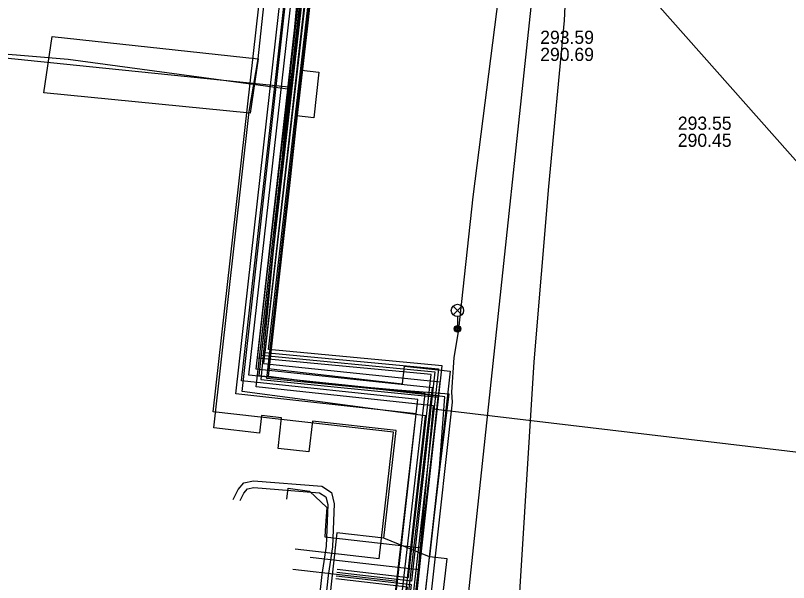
# Model space of a CAD drawing. Extents: x -595540 to -593988, y -1160850 to -1159202.
# Drawn here: x -594171.87 to -594124.82, y -1159823.65 to -1159789.15 of the extents above; entities that cross this region are included whole.
import ezdxf

# ---------------------------------------------------------------- set-up
doc = ezdxf.new("R2010")
doc.units = 0
for name, color, linetype in [('BVK-SPLASKOVA_popisy', 7, 'Continuous'), ('BVK-VODOVOD_trasa sítě', 7, 'Continuous'), ('BVK-VODOVOD_trasa zrušené sítě', 7, 'Continuous'), ('CETIN_kabel podzemní', 7, 'Continuous'), ('DSP-NN-TEPLARNY_kabel', 7, 'Continuous'), ('EON-NN_kabel', 7, 'Continuous'), ('EON-VN_kabel', 7, 'Continuous'), ('PODA_kabel optický', 7, 'Continuous'), ('TEPLARNY-ELEKTRO_kabel', 7, 'Continuous'), ('TEPLARNY-HORKOVODY_trasa sítě', 7, 'Continuous'), ('TEPLARNY-HORKOVODY_trasa sítě obvodem', 7, 'Continuous'), ('TEPLARNY-TEPLOVODY_trasa sítě', 7, 'Continuous'), ('TSB_kabel VO', 7, 'Continuous'), ('TSB_kolektor', 7, 'Continuous'), ('TSB_lampy VO', 7, 'Continuous')]:
    doc.layers.add(name, color=color, linetype=linetype)

msp = doc.modelspace()

# ---------------------------------------------------------------- linework, layer by layer
at = {"layer": 'BVK-SPLASKOVA_popisy'}
for p, q in [((-594139.933, -1159790.078), (-594139.933, -1159790.078)), ((-594131.556, -1159795.303), (-594131.556, -1159795.303))]:
    msp.add_line(p, q, dxfattribs=at)
at = {"layer": 'BVK-VODOVOD_trasa sítě'}
for points in [[(-594277.938, -1159642.091), (-594251.48, -1159654.69), (-594231.416, -1159677.293), (-594151.549, -1159767.337), (-594002.69, -1159935.17)], [(-594149.71, -1159849.24), (-594149.06, -1159843.32), (-594148.38, -1159837.36), (-594148.04, -1159834.32), (-594147.9, -1159833.07), (-594147.67, -1159830.93), (-594147.525, -1159829.648), (-594146.85, -1159823.7), (-594146.04, -1159816.78), (-594145.6, -1159813.14), (-594145.484, -1159812.2), (-594148.62, -1159811.94), (-594151.15, -1159811.73), (-594154.12, -1159811.43), (-594156.47, -1159811.12), (-594155.81, -1159805.06), (-594155.14, -1159799.12), (-594154.78, -1159795.92), (-594154.1, -1159789.97), (-594153.44, -1159784.03)]]:
    msp.add_lwpolyline(points, dxfattribs=at)
at = {"layer": 'BVK-VODOVOD_trasa zrušené sítě'}
msp.add_lwpolyline([(-594161.14, -1159947.98), (-594160.07, -1159941.95), (-594157.94, -1159922.69), (-594157.55, -1159918.92), (-594155.26, -1159898.55), (-594153.13, -1159879.71), (-594152.36, -1159872.8), (-594147.81, -1159832.31), (-594147.52, -1159829.72), (-594146.06, -1159816.68), (-594145.74, -1159812.36), (-594147.22, -1159812.15), (-594156.58, -1159811.23), (-594154.85, -1159796.08), (-594150.58, -1159758.06), (-594141.28, -1159759.12), (-594139.57, -1159759.24), (-594139.59, -1159758.16)], dxfattribs=at)
at = {"layer": 'CETIN_kabel podzemní'}
for points in [[(-594138.24, -1159767.33), (-594145.19, -1159832.58), (-594145.28, -1159833.77), (-594145.99, -1159834.81), (-594146.83, -1159835.07), (-594147.88, -1159835.4)], [(-594154.48, -1159785.52), (-594155.24, -1159793.5)], [(-594186.153, -1159790.324), (-594167.37, -1159792.26)], [(-594167.37, -1159792.26), (-594155.24, -1159793.5)], [(-594155.24, -1159793.5), (-594156.93, -1159811.29), (-594146.16, -1159812.37), (-594146.704, -1159817.411)], [(-594146.704, -1159817.411), (-594147.15, -1159821.55)], [(-594155.36, -1159818.58), (-594155.28, -1159817.92), (-594153.98, -1159818.09), (-594152.93, -1159819.08), (-594153, -1159820.18), (-594153.05, -1159820.88)], [(-594153.05, -1159820.88), (-594147.15, -1159821.55)], [(-594147.15, -1159821.55), (-594148.62, -1159835.32)]]:
    msp.add_lwpolyline(points, dxfattribs=at)
at = {"layer": 'DSP-NN-TEPLARNY_kabel'}
for points in [[(-594133.014, -1159627.397), (-594126.273, -1159628.187), (-594133.73, -1159699.527), (-594140.428, -1159698.793), (-594140.795, -1159702.081), (-594134.129, -1159702.798), (-594140.716, -1159759.163), (-594150.768, -1159758.107), (-594156.693, -1159809.648), (-594146.119, -1159810.644), (-594154.275, -1159883.165), (-594161.034, -1159882.375), (-594161.401, -1159885.608), (-594154.661, -1159886.343), (-594161.72, -1159948.35)], [(-594161.499, -1159948.173), (-594154.44, -1159886.166), (-594161.18, -1159885.431), (-594160.858, -1159882.597), (-594154.099, -1159883.387), (-594145.898, -1159810.464), (-594156.471, -1159809.468), (-594150.592, -1159758.327), (-594140.541, -1159759.383), (-594133.907, -1159702.62), (-594140.574, -1159701.904), (-594140.252, -1159699.013), (-594133.551, -1159699.748), (-594126.054, -1159628.011), (-594132.991, -1159627.198)], [(-594152.288, -1159822.842), (-594147.95, -1159823.343), (-594146.562, -1159811.004), (-594157.137, -1159810.008), (-594151.12, -1159757.668), (-594141.068, -1159758.724), (-594134.573, -1159703.152), (-594141.238, -1159702.436), (-594140.781, -1159698.351), (-594134.086, -1159699.086), (-594126.712, -1159628.538), (-594133.061, -1159627.794)], [(-594133.037, -1159627.596), (-594126.493, -1159628.363), (-594133.908, -1159699.307), (-594140.605, -1159698.572), (-594141.017, -1159702.258), (-594134.351, -1159702.975), (-594140.892, -1159758.943), (-594150.944, -1159757.888), (-594156.915, -1159809.828), (-594146.341, -1159810.824), (-594147.774, -1159823.565), (-594152.315, -1159823.04)], [(-594351.159, -1159800.612), (-594346.024, -1159801.228), (-594354.969, -1159876.199), (-594360.729, -1159875.506), (-594360.925, -1159877.258), (-594355.183, -1159877.86), (-594361.55, -1159929.006), (-594307.915, -1159934.145), (-594308.422, -1159939.067), (-594307.102, -1159939.199), (-594306.502, -1159934.316), (-594274.974, -1159937.329), (-594274.848, -1159935.974), (-594211.013, -1159942.847), (-594211.675, -1159948.349), (-594210.478, -1159948.487), (-594209.89, -1159942.996), (-594162.096, -1159948.114), (-594155.104, -1159886.697), (-594161.844, -1159885.962), (-594161.386, -1159881.931), (-594154.628, -1159882.721), (-594148.017, -1159823.939), (-594152.368, -1159823.436)], [(-594152.342, -1159823.238), (-594147.796, -1159823.764), (-594154.452, -1159882.943), (-594161.21, -1159882.153), (-594161.622, -1159885.785), (-594154.882, -1159886.52), (-594161.92, -1159948.334), (-594209.712, -1159943.216), (-594210.3, -1159948.709), (-594211.898, -1159948.525), (-594211.236, -1159943.024), (-594274.667, -1159936.195), (-594274.793, -1159937.547), (-594306.327, -1159934.533), (-594306.928, -1159939.417), (-594308.641, -1159939.246), (-594308.135, -1159934.325), (-594361.774, -1159929.186), (-594355.406, -1159878.038), (-594361.147, -1159877.436), (-594360.905, -1159875.284), (-594355.144, -1159875.976), (-594346.247, -1159801.403), (-594351.186, -1159800.81)]]:
    msp.add_lwpolyline(points, dxfattribs=at)
at = {"layer": 'EON-NN_kabel'}
for points in [[(-594123.59, -1159833.096), (-594120.171, -1159833.548), (-594119.675, -1159833.333), (-594119.468, -1159832.831), (-594119.529, -1159832.224), (-594120.292, -1159831.821), (-594123.557, -1159831.449), (-594132.312, -1159830.547), (-594140.15, -1159829.978), (-594141.008, -1159829.614), (-594141.429, -1159829.046), (-594141.441, -1159828.481), (-594140.294, -1159810.215), (-594139.4, -1159799.55), (-594138.456, -1159789.465), (-594138.293, -1159785.903), (-594136.597, -1159770.558), (-594136.596, -1159765.489), (-594137.164, -1159763.391), (-594137.116, -1159760.809), (-594136.933, -1159759.546), (-594136.224, -1159759.607)], [(-594158.619, -1159818.606), (-594158.316, -1159818.001), (-594157.964, -1159817.58), (-594157.375, -1159817.474), (-594153.232, -1159817.795), (-594152.64, -1159818.179), (-594152.467, -1159818.856), (-594152.566, -1159821.478), (-594152.833, -1159823.223), (-594154.172, -1159835.648), (-594154.45, -1159837.98), (-594154.744, -1159840.522), (-594154.706, -1159841.026), (-594154.233, -1159841.292), (-594149.943, -1159841.669), (-594145.595, -1159842.136), (-594139.275, -1159842.785), (-594132.864, -1159843.185), (-594127.408, -1159843.772), (-594124.184, -1159844.173)], [(-594158.196, -1159818.655), (-594157.98, -1159818.221), (-594157.75, -1159817.948), (-594157.355, -1159817.876), (-594153.364, -1159818.185), (-594152.988, -1159818.429), (-594152.869, -1159818.898), (-594152.964, -1159821.44), (-594153.229, -1159823.171), (-594153.771, -1159828.077)]]:
    msp.add_lwpolyline(points, dxfattribs=at)
at = {"layer": 'EON-VN_kabel'}
for points in [[(-594146.556, -1159830.012), (-594148.97, -1159829.733), (-594146.93, -1159812.154), (-594157.67, -1159811.028), (-594151.563, -1159757.117), (-594140.745, -1159758.271), (-594138.988, -1159742.343), (-594138.944, -1159741.946), (-594138.04, -1159733.747), (-594137.977, -1159733.176), (-594130.895, -1159668.972), (-594130.115, -1159660.662), (-594128.332, -1159643.983), (-594128.289, -1159643.585), (-594119.332, -1159559.812), (-594119.729, -1159559.767), (-594119.587, -1159558.52), (-594119.542, -1159558.122), (-594119.484, -1159557.612), (-594119.439, -1159557.213), (-594119.303, -1159556.023), (-594118.508, -1159556.113), (-594118.094, -1159556.16), (-594117.878, -1159556.185)], [(-594125.571, -1159639.145), (-594126.986, -1159638.994), (-594127.482, -1159643.623), (-594127.525, -1159644.021), (-594129.318, -1159660.736), (-594130.098, -1159669.046), (-594137.098, -1159732.51), (-594137.161, -1159733.08), (-594140.037, -1159759.151), (-594150.858, -1159757.997), (-594156.784, -1159810.317), (-594146.042, -1159811.443), (-594148.099, -1159829.169), (-594146.492, -1159829.355)], [(-594146.588, -1159830.341), (-594149.405, -1159830.015), (-594147.374, -1159812.51), (-594158.112, -1159811.384), (-594151.916, -1159756.678), (-594141.098, -1159757.831), (-594139.386, -1159742.299), (-594139.342, -1159741.902), (-594139.298, -1159741.504), (-594140.095, -1159741.416)], [(-594146.524, -1159829.684), (-594148.535, -1159829.451), (-594146.487, -1159811.799), (-594157.227, -1159810.673), (-594151.21, -1159757.557), (-594140.391, -1159758.711), (-594138.591, -1159742.387), (-594138.988, -1159742.343), (-594139.386, -1159742.299), (-594140.182, -1159742.211)]]:
    msp.add_lwpolyline(points, dxfattribs=at)
at = {"layer": 'PODA_kabel optický'}
for points in [[(-594156.031, -1159793.648), (-594152.015, -1159757.669), (-594140.819, -1159758.716)], [(-594152.99, -1159868.185), (-594146.914, -1159813.501), (-594158.083, -1159812.035), (-594156.031, -1159793.648)]]:
    msp.add_lwpolyline(points, dxfattribs=at)
at = {"layer": 'TEPLARNY-ELEKTRO_kabel'}
for points in [[(-594133.014, -1159627.397), (-594126.273, -1159628.187), (-594133.73, -1159699.527), (-594140.428, -1159698.793), (-594140.795, -1159702.081), (-594134.129, -1159702.798), (-594140.716, -1159759.163), (-594150.768, -1159758.107), (-594156.693, -1159809.648), (-594146.119, -1159810.644), (-594154.275, -1159883.165), (-594161.034, -1159882.375), (-594161.401, -1159885.608), (-594154.661, -1159886.343), (-594161.72, -1159948.35)], [(-594161.499, -1159948.173), (-594154.44, -1159886.166), (-594161.18, -1159885.431), (-594160.858, -1159882.597), (-594154.099, -1159883.387), (-594145.898, -1159810.464), (-594156.471, -1159809.468), (-594150.592, -1159758.327), (-594140.541, -1159759.383), (-594133.907, -1159702.62), (-594140.574, -1159701.904), (-594140.252, -1159699.013), (-594133.551, -1159699.748), (-594126.054, -1159628.011), (-594132.991, -1159627.198)], [(-594152.288, -1159822.842), (-594147.95, -1159823.343), (-594146.562, -1159811.004), (-594157.137, -1159810.008), (-594151.12, -1159757.668), (-594141.068, -1159758.724), (-594134.573, -1159703.152), (-594141.238, -1159702.436), (-594140.781, -1159698.351), (-594134.086, -1159699.086), (-594126.712, -1159628.538), (-594133.061, -1159627.794)], [(-594133.037, -1159627.596), (-594126.493, -1159628.363), (-594133.908, -1159699.307), (-594140.605, -1159698.572), (-594141.017, -1159702.258), (-594134.351, -1159702.975), (-594140.892, -1159758.943), (-594150.944, -1159757.888), (-594156.915, -1159809.828), (-594146.341, -1159810.824), (-594147.774, -1159823.565), (-594152.315, -1159823.04)], [(-594351.159, -1159800.612), (-594346.024, -1159801.228), (-594354.969, -1159876.199), (-594360.729, -1159875.506), (-594360.925, -1159877.258), (-594355.183, -1159877.86), (-594361.55, -1159929.006), (-594307.915, -1159934.145), (-594308.422, -1159939.067), (-594307.102, -1159939.199), (-594306.502, -1159934.316), (-594274.974, -1159937.329), (-594274.848, -1159935.974), (-594211.013, -1159942.847), (-594211.675, -1159948.349), (-594210.478, -1159948.487), (-594209.89, -1159942.996), (-594162.096, -1159948.114), (-594155.104, -1159886.697), (-594161.844, -1159885.962), (-594161.386, -1159881.931), (-594154.628, -1159882.721), (-594148.017, -1159823.939), (-594152.368, -1159823.436)], [(-594152.342, -1159823.238), (-594147.796, -1159823.764), (-594154.452, -1159882.943), (-594161.21, -1159882.153), (-594161.622, -1159885.785), (-594154.882, -1159886.52), (-594161.92, -1159948.334), (-594209.712, -1159943.216), (-594210.3, -1159948.709), (-594211.898, -1159948.525), (-594211.236, -1159943.024), (-594274.667, -1159936.195), (-594274.793, -1159937.547), (-594306.327, -1159934.533), (-594306.928, -1159939.417), (-594308.641, -1159939.246), (-594308.135, -1159934.325), (-594361.774, -1159929.186), (-594355.406, -1159878.038), (-594361.147, -1159877.436), (-594360.905, -1159875.284), (-594355.144, -1159875.976), (-594346.247, -1159801.403), (-594351.186, -1159800.81)]]:
    msp.add_lwpolyline(points, dxfattribs=at)
at = {"layer": 'TEPLARNY-HORKOVODY_trasa sítě'}
for p, q in [((-594148.623, -1159823.582), (-594147.478, -1159813.396)), ((-594148.623, -1159823.582), (-594154.983, -1159822.867)), ((-594149.95, -1159835.377), (-594148.623, -1159823.582))]:
    msp.add_line(p, q, dxfattribs=at)
msp.add_lwpolyline([(-594147.478, -1159813.396), (-594158.449, -1159812.163), (-594152.286, -1159757.328), (-594141.315, -1159758.561), (-594137.746, -1159726.801), (-594135.19, -1159704.066)], dxfattribs=at)
at = {"layer": 'TEPLARNY-HORKOVODY_trasa sítě obvodem'}
for p, q in [((-594147.381, -1159823.722), (-594146.096, -1159812.293)), ((-594149.725, -1159822.2), (-594148.86, -1159814.499)), ((-594149.725, -1159822.2), (-594154.843, -1159821.625))]:
    msp.add_line(p, q, dxfattribs=at)
for points in [[(-594133.752, -1159702.466), (-594136.504, -1159726.941), (-594140.212, -1159759.943), (-594151.183, -1159758.71), (-594157.067, -1159811.06), (-594146.096, -1159812.293)], [(-594148.86, -1159814.499), (-594159.831, -1159813.266), (-594153.389, -1159755.946), (-594142.418, -1159757.179), (-594138.988, -1159726.661), (-594136.627, -1159705.665)]]:
    msp.add_lwpolyline(points, dxfattribs=at)
at = {"layer": 'TEPLARNY-TEPLOVODY_trasa sítě'}
for p, q in [((-594168.664, -1159791.828), (-594171.071, -1159791.63)), ((-594155.154, -1159793.664), (-594168.664, -1159791.828)), ((-594146.454, -1159813.088), (-594120.053, -1159816.221)), ((-594153.928, -1159822.108), (-594147.331, -1159822.85))]:
    msp.add_line(p, q, dxfattribs=at)
for points in [[(-594155.154, -1159793.664), (-594151.092, -1159757.497), (-594140.744, -1159758.736), (-594141.974, -1159770.459), (-594138.764, -1159770.689)], [(-594171.071, -1159791.63), (-594177.749, -1159791.082), (-594177.653, -1159790.196)], [(-594146.454, -1159813.088), (-594146.437, -1159812.903), (-594157.23, -1159811.735), (-594155.154, -1159793.664)], [(-594147.331, -1159822.85), (-594146.771, -1159816.622), (-594146.454, -1159813.088)], [(-594147.331, -1159822.85), (-594148.427, -1159832.299), (-594152.79, -1159869.915)]]:
    msp.add_lwpolyline(points, dxfattribs=at)
at = {"layer": 'TSB_kabel VO'}
msp.add_lwpolyline([(-594142.47, -1159787.93), (-594144.03, -1159800.18), (-594144.899, -1159808.233), (-594144.97, -1159808.22), (-594144.92, -1159808.389), (-594145.18, -1159809.97), (-594145.34, -1159812.06), (-594145.3, -1159812.67), (-594146.4, -1159822.77), (-594147.05, -1159828.63), (-594147.16, -1159829.99), (-594146.8, -1159830.36), (-594144.37, -1159830.65), (-594144.37, -1159831.35), (-594144.05, -1159834.65), (-594143.908, -1159835.68), (-594144.125, -1159835.728), (-594144.235, -1159835.813), (-594144.1, -1159835.845), (-594143.908, -1159835.803), (-594144.72, -1159842.16), (-594144.66, -1159843.044), (-594145.918, -1159855.819)], dxfattribs=at)
at = {"layer": 'TSB_kolektor'}
msp.add_lwpolyline([(-594150.678, -1159758.662), (-594154.464, -1159792.481), (-594153.397, -1159792.6), (-594153.709, -1159795.383), (-594154.776, -1159795.264), (-594156.497, -1159810.638), (-594148.308, -1159811.554), (-594148.189, -1159810.487), (-594145.406, -1159810.799), (-594146.671, -1159822.092), (-594149.442, -1159820.957), (-594148.708, -1159814.408), (-594153.801, -1159813.837), (-594154.009, -1159815.7), (-594155.878, -1159815.49), (-594155.67, -1159813.628), (-594156.897, -1159813.491), (-594157.017, -1159814.558), (-594159.799, -1159814.246), (-594157.643, -1159794.983), (-594157.1, -1159791.78), (-594153.1, -1159754.413)], dxfattribs=at)
for points in [[(-594157.58, -1159795.1), (-594170.14, -1159793.85), (-594169.64, -1159790.42), (-594157.1, -1159791.78)], [(-594149.442, -1159820.957), (-594152.304, -1159820.636), (-594152.798, -1159825.049), (-594149.936, -1159825.369), (-594146.982, -1159824.875), (-594145.915, -1159824.994), (-594145.604, -1159822.212), (-594146.671, -1159822.092)]]:
    msp.add_lwpolyline(points, close=True, dxfattribs=at)
at = {"layer": 'TSB_lampy VO'}
for p, q in [((-594145.235, -1159807.36), (-594144.705, -1159806.83)), ((-594145.235, -1159806.83), (-594144.705, -1159807.36)), ((-594145.235, -1159807.36), (-594144.705, -1159806.83)), ((-594145.235, -1159806.83), (-594144.705, -1159807.36)), ((-594144.97, -1159807.47), (-594144.97, -1159808.22)), ((-594144.97, -1159807.47), (-594144.97, -1159808.22))]:
    msp.add_line(p, q, dxfattribs=at)
for centre, radius in [((-594144.97, -1159807.095), 0.375), ((-594144.97, -1159807.095), 0.375), ((-594144.97, -1159808.22), 0.2), ((-594144.97, -1159808.22), 0.2), ((-594144.97, -1159808.22), 0.145), ((-594144.97, -1159808.22), 0.145), ((-594144.97, -1159808.22), 0.0876), ((-594144.97, -1159808.22), 0.0876)]:
    msp.add_circle(centre, radius, dxfattribs=at)

# ---------------------------------------------------------------- texts
at = {"layer": 'BVK-SPLASKOVA_popisy'}
for s, p in [('293.59', (-594139.933, -1159790.878)), ('290.69', (-594139.933, -1159791.918)), ('293.55', (-594131.556, -1159796.103)), ('290.45', (-594131.556, -1159797.143))]:
    msp.add_text(s, height=0.8, dxfattribs=at).set_placement(p)

doc.saveas('drawing.dxf')
